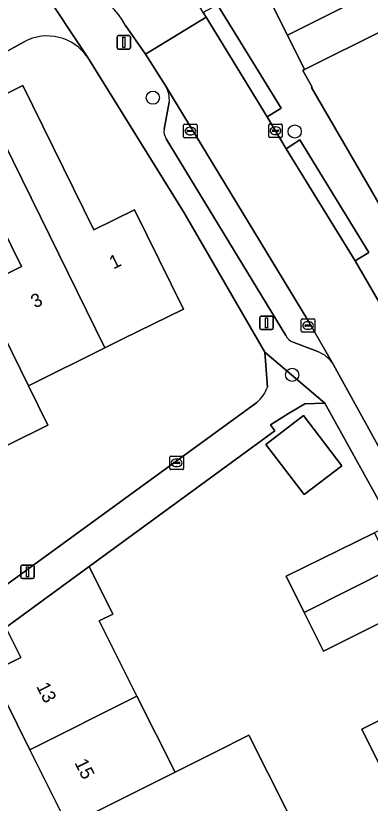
# Model space of a CAD drawing. Extents: x 157793 to 159380, y 380877 to 382313.
# Drawn here: x 158561.3 to 158587.6, y 381667.1 to 381725.4 of the extents above; entities that cross this region are included whole.
import ezdxf

# ---------------------------------------------------------------- set-up
doc = ezdxf.new("R2010")
doc.units = 0
for name, color, linetype in [('IMGEO_Boom', 7, 'Continuous'), ('IMGEO_Erf', 7, 'Continuous'), ('IMGEO_Kolk', 7, 'Continuous'), ('IMGEO_Lichtmast', 7, 'Continuous'), ('IMGEO_Pand', 7, 'Continuous'), ('IMGEO_Pand_nummerreeks', 7, 'Continuous'), ('IMGEO_Parkeervlak_open', 7, 'Continuous'), ('IMGEO_Rijbaan_lokaal_open', 7, 'Continuous'), ('IMGEO_Voetpad_open', 7, 'Continuous')]:
    doc.layers.add(name, color=color, linetype=linetype)

msp = doc.modelspace()

# ---------------------------------------------------------------- linework, layer by layer
at = {"layer": 'IMGEO_Boom'}
for centre in [(158571.436, 381719.356), (158581.951, 381716.854), (158581.763, 381698.824)]:
    msp.add_circle(centre, 0.489, dxfattribs=at)
at = {"layer": 'IMGEO_Erf'}
for points in [[(158594.799, 381727.481), (158582.685, 381721.445), (158582.564, 381721.38), (158583.238, 381720.127), (158583.193, 381720.099), (158587.374, 381712.922), (158596.315, 381697.448)], [(158561.886, 381723.495), (158554.489, 381719.45)], [(158579.927, 381697.918), (158579.729, 381700.5), (158573.755, 381710.837), (158566.601, 381722.332)], [(158558.96, 381718.865), (158561.788, 381720.262), (158567.067, 381709.57), (158570.063, 381711.049), (158573.693, 381703.695), (158569.21, 381701.482), (158567.872, 381700.821), (158562.205, 381698.023), (158563.646, 381695.104), (158557.98, 381692.307)], [(158558.597, 381705.327), (158561.682, 381706.85), (158556.379, 381717.591)], [(158555.58, 381679.671), (158579.141, 381696.788)], [(158589.148, 381687.771), (158584.179, 381696.728), (158582.698, 381696.677), (158581.494, 381695.955), (158580.145, 381695.125), (158580.47, 381694.669), (158566.702, 381684.631), (158568.465, 381681.109), (158567.461, 381680.606), (158570.255, 381675.023), (158573.075, 381669.389), (158575.99, 381670.848), (158578.56, 381672.135), (158581.38, 381666.502)], [(158590.621, 381681.626), (158584.093, 381678.359), (158582.656, 381681.23), (158581.317, 381683.905), (158587.871, 381687.122)], [(158565.129, 381665.412), (158562.309, 381671.046), (158559.431, 381676.796), (158561.634, 381677.898), (158560.52, 381680.123)], [(158588.245, 381669.939), (158586.918, 381672.591), (158593.526, 381675.899)]]:
    msp.add_lwpolyline(points, dxfattribs=at)
msp.add_lwpolyline([(158579.805, 381693.679), (158582.591, 381695.811), (158585.433, 381692.097), (158582.646, 381689.965)], close=True, dxfattribs=at)
for centre, radius, start, end in [((158563.604, 381720.32), 3.61, 33.87045, 118.41761), ((158577.407, 381698.832), 2.68, 310.29915, 340.05782)]:
    msp.add_arc(centre, radius, start, end, dxfattribs=at)
at = {"layer": 'IMGEO_Kolk'}
for p, q in [((158573.714, 381716.458), (158573.714, 381717.31)), ((158573.789, 381717.384), (158574.641, 381717.384)), ((158574.715, 381717.31), (158574.715, 381716.458)), ((158580.028, 381716.479), (158580.028, 381717.331)), ((158580.103, 381717.405), (158580.955, 381717.405)), ((158581.029, 381717.331), (158581.029, 381716.479)), ((158573.973, 381716.878), (158573.973, 381716.89)), ((158574.411, 381716.841), (158574.013, 381716.841)), ((158574.016, 381716.927), (158574.414, 381716.927)), ((158574.202, 381717.164), (158574.227, 381717.164)), ((158574.457, 381716.89), (158574.457, 381716.878)), ((158580.287, 381716.899), (158580.287, 381716.911)), ((158580.725, 381716.862), (158580.327, 381716.862)), ((158580.33, 381716.948), (158580.728, 381716.948)), ((158580.516, 381717.185), (158580.541, 381717.185)), ((158580.771, 381716.911), (158580.771, 381716.899)), ((158574.641, 381716.384), (158573.789, 381716.384)), ((158574.225, 381716.604), (158574.2, 381716.604)), ((158580.955, 381716.405), (158580.103, 381716.405)), ((158580.539, 381716.625), (158580.514, 381716.625)), ((158582.441, 381702.052), (158582.441, 381702.904)), ((158582.516, 381702.978), (158583.368, 381702.978)), ((158582.929, 381702.758), (158582.954, 381702.758)), ((158583.442, 381702.904), (158583.442, 381702.052)), ((158582.7, 381702.472), (158582.7, 381702.484)), ((158583.138, 381702.435), (158582.74, 381702.435)), ((158582.743, 381702.521), (158583.141, 381702.521)), ((158582.952, 381702.198), (158582.927, 381702.198)), ((158583.184, 381702.484), (158583.184, 381702.472)), ((158583.368, 381701.978), (158582.516, 381701.978)), ((158572.696, 381691.879), (158572.696, 381692.731)), ((158572.771, 381692.805), (158573.623, 381692.805)), ((158573.697, 381692.731), (158573.697, 381691.879)), ((158572.955, 381692.299), (158572.955, 381692.311)), ((158573.393, 381692.262), (158572.995, 381692.262)), ((158572.998, 381692.348), (158573.396, 381692.348)), ((158573.184, 381692.585), (158573.209, 381692.585)), ((158573.439, 381692.311), (158573.439, 381692.299)), ((158573.623, 381691.805), (158572.771, 381691.805)), ((158573.207, 381692.025), (158573.182, 381692.025))]:
    msp.add_line(p, q, dxfattribs=at)
for points in [[(158573.714, 381716.458), (158573.714, 381717.31)], [(158573.789, 381717.384), (158574.641, 381717.384)], [(158574.715, 381717.31), (158574.715, 381716.458)], [(158580.028, 381716.479), (158580.028, 381717.331)], [(158580.103, 381717.405), (158580.955, 381717.405)], [(158581.029, 381717.331), (158581.029, 381716.479)], [(158574.641, 381716.384), (158573.789, 381716.384)], [(158580.955, 381716.405), (158580.103, 381716.405)], [(158582.441, 381702.052), (158582.441, 381702.904)], [(158582.516, 381702.978), (158583.368, 381702.978)], [(158583.442, 381702.904), (158583.442, 381702.052)], [(158583.368, 381701.978), (158582.516, 381701.978)], [(158572.696, 381691.879), (158572.696, 381692.731)], [(158572.771, 381692.805), (158573.623, 381692.805)], [(158573.697, 381692.731), (158573.697, 381691.879)], [(158573.623, 381691.805), (158572.771, 381691.805)]]:
    msp.add_lwpolyline(points, dxfattribs=at)
for centre, radius, start, end in [((158573.791, 381717.308), 0.0765, 91.55205, 178.44795), ((158573.791, 381717.308), 0.0765, 91.55205, 178.44795), ((158574.639, 381717.308), 0.0765, 1.55205, 88.44795), ((158574.639, 381717.308), 0.0765, 1.55205, 88.44795), ((158580.105, 381717.329), 0.0765, 91.55205, 178.44795), ((158580.105, 381717.329), 0.0765, 91.55205, 178.44795), ((158580.953, 381717.329), 0.0765, 1.55205, 88.44795), ((158580.953, 381717.329), 0.0765, 1.55205, 88.44795), ((158574.013, 381716.887), 0.0403, 85.87752, 175.75265), ((158574.01, 381716.877), 0.0366, 178.93798, 274.71019), ((158574.414, 381716.884), 0.043, 264.86636, 352.45326), ((158574.418, 381716.889), 0.0386, 1.73085, 96.63898), ((158580.327, 381716.908), 0.0403, 85.87752, 175.75265), ((158580.324, 381716.898), 0.0366, 178.93798, 274.71019), ((158580.728, 381716.905), 0.043, 264.86636, 352.45326), ((158580.732, 381716.91), 0.0386, 1.73085, 96.63898), ((158573.791, 381716.46), 0.0765, 181.55205, 268.44795), ((158573.791, 381716.46), 0.0765, 181.55205, 268.44795), ((158574.639, 381716.46), 0.0765, 271.55205, 358.44795), ((158574.639, 381716.46), 0.0765, 271.55205, 358.44795), ((158580.105, 381716.481), 0.0765, 181.55205, 268.44795), ((158580.105, 381716.481), 0.0765, 181.55205, 268.44795), ((158580.953, 381716.481), 0.0765, 271.55205, 358.44795), ((158580.953, 381716.481), 0.0765, 271.55205, 358.44795), ((158582.518, 381702.902), 0.0765, 91.55205, 178.44795), ((158582.518, 381702.902), 0.0765, 91.55205, 178.44795), ((158583.366, 381702.902), 0.0765, 1.55205, 88.44795), ((158583.366, 381702.902), 0.0765, 1.55205, 88.44795), ((158582.518, 381702.054), 0.0765, 181.55205, 268.44795), ((158582.518, 381702.054), 0.0765, 181.55205, 268.44795), ((158582.74, 381702.481), 0.0403, 85.87752, 175.75265), ((158582.737, 381702.471), 0.0366, 178.93798, 274.71019), ((158583.141, 381702.478), 0.043, 264.86636, 352.45326), ((158583.145, 381702.483), 0.0386, 1.73085, 96.63898), ((158583.366, 381702.054), 0.0765, 271.55205, 358.44795), ((158583.366, 381702.054), 0.0765, 271.55205, 358.44795), ((158572.773, 381692.729), 0.0765, 91.55205, 178.44795), ((158572.773, 381692.729), 0.0765, 91.55205, 178.44795), ((158573.621, 381692.729), 0.0765, 1.55205, 88.44795), ((158573.621, 381692.729), 0.0765, 1.55205, 88.44795), ((158572.995, 381692.308), 0.0403, 85.87752, 175.75265), ((158572.992, 381692.298), 0.0366, 178.93798, 274.71019), ((158573.396, 381692.305), 0.043, 264.86636, 352.45326), ((158573.4, 381692.31), 0.0386, 1.73085, 96.63898), ((158572.773, 381691.881), 0.0765, 181.55205, 268.44795), ((158572.773, 381691.881), 0.0765, 181.55205, 268.44795), ((158573.621, 381691.881), 0.0765, 271.55205, 358.44795), ((158573.621, 381691.881), 0.0765, 271.55205, 358.44795)]:
    msp.add_arc(centre, radius, start, end, dxfattribs=at)
for centre, major_axis, ratio, start_param, end_param in [((158574.201, 381716.884), (-0.387, 0.002), 0.722429, 4.712389, 7.853982), ((158574.226, 381716.884), (-0.39, 0.002), 0.717154, 1.570796, 4.712389), ((158580.515, 381716.905), (-0.387, 0.002), 0.722429, 4.712389, 7.853982), ((158580.54, 381716.905), (-0.39, 0.002), 0.717154, 1.570796, 4.712389), ((158582.928, 381702.478), (-0.387, 0.002), 0.722429, 4.712389, 7.853982), ((158582.953, 381702.478), (-0.39, 0.002), 0.717154, 1.570796, 4.712389), ((158573.183, 381692.305), (-0.387, 0.002), 0.722429, 4.712389, 7.853982), ((158573.208, 381692.305), (-0.39, 0.002), 0.717154, 1.570796, 4.712389)]:
    msp.add_ellipse(centre, major_axis=major_axis, ratio=ratio, start_param=start_param, end_param=end_param, dxfattribs=at)
at = {"layer": 'IMGEO_Lichtmast'}
for p, q in [((158568.773, 381723.051), (158568.773, 381723.851)), ((158568.773, 381723.851), (158568.773, 381723.051)), ((158568.873, 381723.951), (158569.663, 381723.951)), ((158569.663, 381723.951), (158568.873, 381723.951)), ((158569.763, 381723.851), (158569.763, 381723.051)), ((158569.763, 381723.051), (158569.763, 381723.851)), ((158569.663, 381722.951), (158568.873, 381722.951)), ((158568.873, 381722.951), (158569.663, 381722.951)), ((158579.363, 381702.28), (158579.363, 381703.08)), ((158579.363, 381703.08), (158579.363, 381702.28)), ((158579.463, 381703.18), (158580.253, 381703.18)), ((158580.253, 381703.18), (158579.463, 381703.18)), ((158580.353, 381703.08), (158580.353, 381702.28)), ((158580.353, 381702.28), (158580.353, 381703.08)), ((158580.253, 381702.18), (158579.463, 381702.18)), ((158579.463, 381702.18), (158580.253, 381702.18)), ((158561.646, 381683.83), (158561.646, 381684.63)), ((158561.646, 381684.63), (158561.646, 381683.83)), ((158561.746, 381684.73), (158562.536, 381684.73)), ((158562.536, 381684.73), (158561.746, 381684.73)), ((158562.636, 381684.63), (158562.636, 381683.83)), ((158562.636, 381683.83), (158562.636, 381684.63)), ((158562.536, 381683.73), (158561.746, 381683.73)), ((158561.746, 381683.73), (158562.536, 381683.73))]:
    msp.add_line(p, q, dxfattribs=at)
for points in [[(158569.193, 381723.826), (158569.343, 381723.826), (158569.343, 381723.076), (158569.193, 381723.076), (158569.193, 381723.826)], [(158579.783, 381703.055), (158579.933, 381703.055), (158579.933, 381702.305), (158579.783, 381702.305), (158579.783, 381703.055)], [(158562.066, 381684.605), (158562.216, 381684.605), (158562.216, 381683.855), (158562.066, 381683.855), (158562.066, 381684.605)]]:
    msp.add_lwpolyline(points, dxfattribs=at)
for centre, start, end in [((158568.873, 381723.851), 90, 180), ((158568.873, 381723.851), 90, 180), ((158569.663, 381723.851), 0, 90), ((158569.663, 381723.851), 360, 90), ((158568.873, 381723.051), 180, 270), ((158568.873, 381723.051), 180, 270), ((158569.663, 381723.051), 270, 0), ((158569.663, 381723.051), 270, 0), ((158579.463, 381703.08), 90, 180), ((158579.463, 381703.08), 90, 180), ((158580.253, 381703.08), 0, 90), ((158580.253, 381703.08), 360, 90), ((158579.463, 381702.28), 180, 270), ((158579.463, 381702.28), 180, 270), ((158580.253, 381702.28), 270, 0), ((158580.253, 381702.28), 270, 0), ((158561.746, 381684.63), 90, 180), ((158561.746, 381684.63), 90, 180), ((158562.536, 381684.63), 0, 90), ((158562.536, 381684.63), 360, 90), ((158561.746, 381683.83), 180, 270), ((158561.746, 381683.83), 180, 270), ((158562.536, 381683.83), 270, 0), ((158562.536, 381683.83), 270, 0)]:
    msp.add_arc(centre, 0.1, start, end, dxfattribs=at)
at = {"layer": 'IMGEO_Pand'}
for points in [[(158600.819, 381733.713), (158597.932, 381739.473), (158590.733, 381735.864), (158592.147, 381733.044), (158579.931, 381726.939), (158581.411, 381723.987)], [(158600.819, 381733.713), (158581.411, 381723.987), (158582.685, 381721.445), (158594.799, 381727.481), (158596.333, 381724.42), (158603.642, 381728.083)], [(158567.872, 381700.821), (158569.21, 381701.482), (158573.693, 381703.695), (158570.063, 381711.049), (158567.067, 381709.57), (158561.788, 381720.262), (158558.96, 381718.865)], [(158558.597, 381705.327), (158562.205, 381698.023), (158567.872, 381700.821), (158558.96, 381718.865), (158556.379, 381717.591), (158561.682, 381706.85)], [(158558.597, 381705.327), (158555.795, 381703.944), (158550.514, 381714.64), (158547.648, 381713.225), (158556.539, 381695.226), (158557.98, 381692.307), (158563.646, 381695.104), (158562.205, 381698.023)], [(158579.805, 381693.679), (158582.646, 381689.965), (158585.433, 381692.097), (158582.591, 381695.811)], [(158587.871, 381687.122), (158581.317, 381683.905), (158582.656, 381681.23), (158589.184, 381684.497)], [(158567.461, 381680.606), (158568.465, 381681.109), (158566.702, 381684.631), (158560.52, 381680.123), (158561.634, 381677.898), (158559.431, 381676.796), (158562.309, 381671.046), (158570.255, 381675.023)], [(158582.656, 381681.23), (158584.093, 381678.359), (158590.621, 381681.626), (158590.414, 381682.04), (158589.184, 381684.497)], [(158588.245, 381669.939), (158594.853, 381673.247), (158593.526, 381675.899), (158586.918, 381672.591)], [(158573.075, 381669.389), (158570.255, 381675.023), (158562.309, 381671.046), (158565.129, 381665.412)], [(158575.99, 381670.848), (158573.075, 381669.389), (158565.129, 381665.412), (158567.948, 381659.778), (158578.81, 381665.215), (158581.38, 381666.502), (158578.56, 381672.135)]]:
    msp.add_lwpolyline(points, close=True, dxfattribs=at)
at = {"layer": 'IMGEO_Parkeervlak_open'}
for points in [[(158584.825, 381699.578), (158582.925, 381702.866), (158572.387, 381720.205)], [(158572.643, 381719.022), (158572.271, 381717.034)], [(158572.427, 381716.315), (158581.288, 381701.735)], [(158581.841, 381701.244), (158583.711, 381700.519)]]:
    msp.add_lwpolyline(points, dxfattribs=at)
for centre, radius, start, end in [((158570.74, 381719.229), 1.915, 353.78381, 30.63713), ((158573.184, 381716.856), 0.93, 168.95066, 215.53257), ((158582.175, 381702.177), 0.991, 206.49731, 250.29995), ((158582.808, 381698.32), 2.377, 31.9479, 67.67629)]:
    msp.add_arc(centre, radius, start, end, dxfattribs=at)
at = {"layer": 'IMGEO_Rijbaan_lokaal_open'}
for points in [[(158569.407, 381724.695), (158570.889, 381722.59), (158575.384, 381725.312), (158575.174, 381725.663), (158574.667, 381726.515)], [(158598.664, 381684.944), (158594.008, 381693.842), (158593.018, 381695.607), (158588.406, 381703.859), (158586.429, 381707.269), (158581.318, 381715.572), (158579.919, 381717.935), (158575.384, 381725.312), (158570.889, 381722.59), (158572.387, 381720.205), (158582.925, 381702.866), (158584.825, 381699.578), (158590.247, 381689.767), (158594.431, 381681.753), (158596.183, 381678.246), (158599.848, 381670.617), (158601.506, 381667.036)]]:
    msp.add_lwpolyline(points, dxfattribs=at)
msp.add_arc((158563.989, 381721.776), 6.154, 28.31843, 98.89022, dxfattribs=at)
at = {"layer": 'IMGEO_Voetpad_open'}
for points in [[(158566.601, 381722.332), (158563.12, 381727.595), (158563.038, 381727.856)], [(158563.12, 381727.595), (158566.601, 381722.332), (158573.755, 381710.837), (158579.729, 381700.5), (158584.179, 381696.728), (158589.148, 381687.771), (158587.871, 381687.122), (158589.184, 381684.497), (158590.414, 381682.04), (158591.354, 381682.482), (158594.47, 381676.378), (158593.526, 381675.899), (158594.853, 381673.247), (158596.033, 381670.889), (158596.908, 381671.282), (158599.859, 381664.947)], [(158613.771, 381661.653), (158608.259, 381673.891), (158604.469, 381681.781), (158603.426, 381683.854), (158602.761, 381685.176), (158601.024, 381688.628), (158601.751, 381689.011), (158600.593, 381691.32), (158599.427, 381693.646), (158598.593, 381693.22), (158596.315, 381697.448), (158587.374, 381712.922), (158583.193, 381720.099), (158583.238, 381720.127), (158582.564, 381721.38), (158582.685, 381721.445), (158581.411, 381723.987), (158579.931, 381726.939)], [(158576.214, 381726.245), (158580.94, 381718.573), (158579.919, 381717.935), (158581.318, 381715.572), (158582.34, 381716.223), (158587.45, 381707.896), (158586.429, 381707.269), (158588.406, 381703.859), (158589.456, 381704.463), (158594.066, 381696.196), (158593.018, 381695.607), (158594.008, 381693.842), (158595.058, 381694.414), (158599.733, 381685.49), (158598.664, 381684.944), (158600.711, 381680.932), (158601.801, 381681.432), (158605.937, 381672.801), (158604.859, 381672.303), (158606.368, 381669.03), (158607.469, 381669.541), (158611.424, 381660.592)], [(158572.387, 381720.205), (158570.889, 381722.59), (158569.407, 381724.695)], [(158536.952, 381709.911), (158540.723, 381711.791), (158549.014, 381716.233), (158554.124, 381719.066), (158554.489, 381719.45), (158561.886, 381723.495)], [(158572.271, 381717.034), (158572.643, 381719.022)], [(158581.288, 381701.735), (158572.427, 381716.315)], [(158583.711, 381700.519), (158581.841, 381701.244)], [(158557.154, 381677.669), (158560.52, 381680.123), (158566.702, 381684.631), (158580.47, 381694.669), (158580.145, 381695.125), (158581.494, 381695.955), (158582.698, 381696.677), (158584.179, 381696.728), (158579.729, 381700.5), (158579.927, 381697.918)], [(158605.83, 381654.289), (158606.913, 381654.78), (158604.817, 381659.648), (158603.718, 381659.156), (158600.434, 381666.531), (158601.506, 381667.036), (158599.848, 381670.617), (158598.772, 381670.126), (158595.115, 381677.707), (158596.183, 381678.246), (158594.431, 381681.753), (158593.389, 381681.206), (158589.208, 381689.2), (158590.247, 381689.767), (158584.825, 381699.578)], [(158579.141, 381696.788), (158555.58, 381679.671)]]:
    msp.add_lwpolyline(points, dxfattribs=at)
for points in [[(158575.174, 381725.663), (158575.384, 381725.312), (158579.919, 381717.935), (158580.94, 381718.573), (158576.214, 381726.245)], [(158581.318, 381715.572), (158586.429, 381707.269), (158587.45, 381707.896), (158582.34, 381716.223)]]:
    msp.add_lwpolyline(points, close=True, dxfattribs=at)
for centre, radius, start, end in [((158563.989, 381721.776), 6.154, 28.31843, 98.89022), ((158563.604, 381720.32), 3.61, 33.87045, 118.41761), ((158570.74, 381719.229), 1.915, 353.78381, 30.63713), ((158573.184, 381716.856), 0.93, 168.95066, 215.53257), ((158582.175, 381702.177), 0.991, 206.49731, 250.29995), ((158582.808, 381698.32), 2.377, 31.9479, 67.67629), ((158577.407, 381698.832), 2.68, 310.29915, 340.05782)]:
    msp.add_arc(centre, radius, start, end, dxfattribs=at)

# ---------------------------------------------------------------- texts
at = {"layer": 'IMGEO_Pand_nummerreeks'}
for s, rotation, p in [('1', 26.35296, (158568.512, 381706.621)), ('3', 26.35296, (158562.687, 381703.734)), ('13', 296.58734, (158562.771, 381675.753)), ('15', 296.58734, (158565.601, 381670.098))]:
    msp.add_text(s, height=1, rotation=rotation, dxfattribs=at).set_placement(p)

doc.saveas('drawing.dxf')
